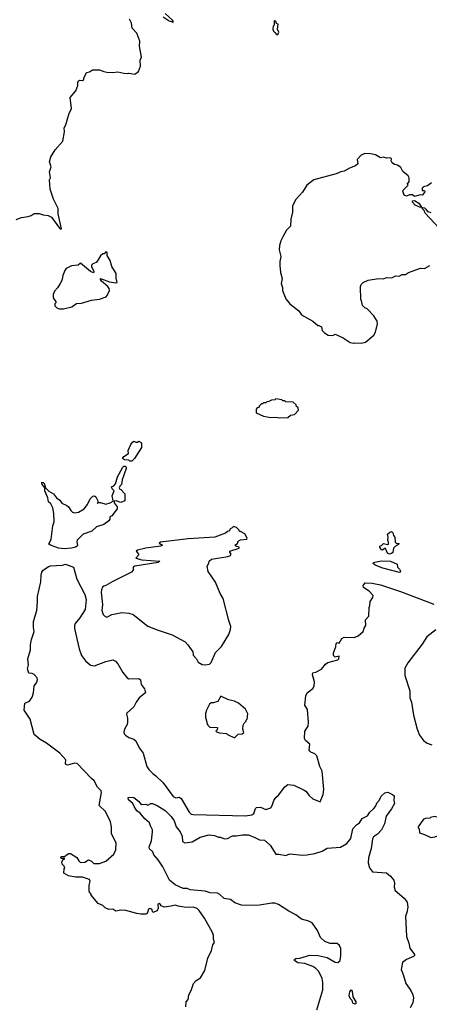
# Model space of a CAD drawing. Extents: x 2087054 to 2277909, y 548907 to 753496.
# Tile 275 of 444: x 2179290 to 2183361, y 666170 to 675959. Entities that reach past the tile are written whole.
import ezdxf

# ---------------------------------------------------------------- set-up
doc = ezdxf.new("R2010")
doc.units = 0

msp = doc.modelspace()

# ---------------------------------------------------------------- linework, layer by layer
at = {"layer": '0CON20XD'}
for points in [[(2179255, 673972.5), (2179308.3, 673991.7), (2179375, 674002.5), (2179405, 674012.5), (2179435, 674032.5), (2179485, 674032.5), (2179525, 674017.5), (2179571.7, 674011.7), (2179605, 673996.7), (2179685, 673887.5), (2179695, 673877.5), (2179705, 673880), (2179673, 674027), (2179671.7, 674081.7), (2179627.5, 674175), (2179593.6, 674273.6), (2179587.5, 674365), (2179597.5, 674385), (2179588, 674445), (2179604.2, 674495), (2179588, 674545), (2179601.2, 674595), (2179642.5, 674665), (2179720.3, 674749.7), (2179736.7, 674845), (2179733.8, 674885), (2179750, 674915), (2179767, 674973), (2179783, 675027), (2179806.7, 675075), (2179793.3, 675185), (2179847, 675253), (2179867, 675303), (2179867.5, 675335), (2179875, 675350), (2179885, 675357.5), (2179913, 675353), (2179925, 675360), (2179930, 675385), (2179955, 675432.5), (2179985, 675440), (2180015, 675460), (2180085, 675460), (2180125, 675442.5), (2180155, 675437.5), (2180216.7, 675433.3), (2180265, 675440), (2180325, 675427.5), (2180365, 675423.3), (2180375, 675427.5), (2180435, 675417.5), (2180472.5, 675445), (2180491.7, 675498.3), (2180487.5, 675555), (2180501.2, 675585), (2180480, 675695), (2180483.8, 675745), (2180453.6, 675823.6), (2180407.5, 675875), (2180402.5, 675925), (2180380, 675965)], [(2180716.8, 675986.8), (2180775, 675945.8), (2180815, 675933.8), (2180816, 675945), (2180808, 675955), (2180735, 676020.6)], [(2181855, 675812.5), (2181866.7, 675833.3), (2181852.5, 675865), (2181860, 675915), (2181841.7, 675921.7), (2181838.3, 675938.3), (2181825, 675950), (2181820, 675945), (2181820, 675905), (2181810, 675895), (2181807.5, 675865), (2181812.5, 675845), (2181825, 675830), (2181843, 675813), (2181855, 675812.5)], [(2183383, 674337), (2183345, 674307.5), (2183305, 674297.5), (2183290, 674285), (2183291.7, 674261.7), (2183315, 674260), (2183317.5, 674255), (2183315, 674240), (2183290, 674215), (2183275, 674217.5), (2183215, 674202.5), (2183195, 674216.7), (2183165, 674216.7), (2183135, 674204.2), (2183110.8, 674215), (2183097, 674253), (2183100, 674265), (2183150, 674315), (2183142.5, 674325), (2183161.7, 674348.3), (2183162.5, 674385), (2183152.5, 674405), (2183099.5, 674449.5), (2183078.3, 674488.3), (2183045, 674513.3), (2183015, 674517.5), (2182992.5, 674535), (2182982.5, 674555), (2182986.7, 674575), (2182975, 674586.7), (2182935, 674583.3), (2182905, 674592.5), (2182875, 674586.7), (2182825, 674613.8), (2182776.1, 674626.1), (2182720.7, 674629.3), (2182685, 674612.5), (2182645, 674570), (2182650, 674525), (2182627.5, 674505), (2182568, 674482), (2182515.8, 674454.2), (2182482.7, 674447.3), (2182434.1, 674425.9), (2182215, 674367.5), (2182145, 674312.5), (2182102.5, 674245), (2182031.7, 674168.3), (2182000, 674105), (2182001.2, 674045), (2181983.9, 673976.1), (2181982.5, 673905), (2181942.5, 673865), (2181907.5, 673805), (2181885, 673760), (2181873.3, 673715), (2181869.3, 673669.3), (2181886.7, 673605), (2181876.7, 673555), (2181876.7, 673515), (2181883.3, 673445), (2181900, 673385), (2181890, 673335), (2181902.5, 673295), (2181902.5, 673265), (2181933.9, 673183.9), (2181975, 673133.3), (2182063.9, 673063.9), (2182090, 673025), (2182205, 672961.2), (2182255, 672920), (2182265, 672920), (2182281.7, 672908.3), (2182290, 672905), (2182295, 672870), (2182320, 672845), (2182355, 672823.3), (2182401.7, 672818.3), (2182425, 672832.5), (2182505.7, 672795.7), (2182575, 672750), (2182605, 672742.5)], [(2183275, 674090), (2183221.9, 674115), (2183194.2, 674145), (2183195, 674157.5), (2183215, 674160), (2183256.2, 674136.2), (2183282.5, 674095), (2183275, 674090)], [(2183460, 673885), (2183320, 674035), (2183311.2, 674061.2), (2183287.5, 674085), (2183295, 674092.5), (2183315, 674088.8), (2183326.4, 674073.6), (2183343.4, 674053.4), (2183375, 674040.6)], [(2179725, 673082.5), (2179810, 673105), (2179855, 673137.5), (2179905, 673138.8), (2180005, 673168.8), (2180085, 673178.8), (2180150, 673205), (2180160, 673215), (2180182.5, 673265), (2180181.2, 673285), (2180165, 673306.2), (2180105, 673357.5), (2180093.3, 673375), (2180093, 673387), (2180182.1, 673352.1), (2180245, 673342), (2180260, 673345), (2180248.3, 673388.3), (2180247.5, 673435), (2180207.5, 673505), (2180190, 673565), (2180160, 673615), (2180158.3, 673648.3), (2180145, 673650), (2180128.3, 673631.7), (2180115, 673630), (2180095, 673610), (2180065, 673560), (2180050, 673545), (2180017, 673533), (2180003, 673517), (2180002.5, 673505), (2180026.7, 673455), (2180025, 673442.5), (2179995, 673456.7), (2179895, 673537.5), (2179871.7, 673518.3), (2179805, 673512.5), (2179752.5, 673485), (2179737.5, 673465), (2179717.5, 673415), (2179707.5, 673365), (2179693.6, 673336.4), (2179666.1, 673293.9), (2179635, 673260), (2179622.5, 673225), (2179622.5, 673195), (2179650, 673155), (2179650, 673145), (2179640, 673135), (2179640, 673115), (2179660, 673095), (2179685, 673082.5), (2179725, 673082.5)], [(2182605, 672742.5), (2182615, 672747.5), (2182685, 672743.3), (2182727, 672753), (2182809.3, 672820.7), (2182827, 672853), (2182847.5, 672935), (2182841.7, 672961.7), (2182810, 673015), (2182745, 673082.5), (2182720, 673095), (2182698.3, 673118.3), (2182687, 673167), (2182680, 673175), (2182678.8, 673305), (2182685, 673327.5), (2182705, 673346.2), (2182755, 673370), (2182857, 673387), (2182905, 673383.8), (2182935, 673396.7), (2182989.3, 673390.7), (2183025, 673412.5), (2183061.7, 673408.3), (2183090, 673425), (2183125, 673426.7), (2183153.8, 673446.2), (2183275, 673490), (2183315, 673486.7), (2183365, 673513.8)], [(2181875, 672000), (2181955, 672002.5), (2181983, 672027), (2182020, 672035), (2182060, 672075), (2182058.3, 672098.3), (2182041.7, 672111.7), (2182038.3, 672128.3), (2182007, 672157), (2181935, 672160), (2181925, 672170), (2181905, 672170), (2181895, 672180), (2181835, 672190), (2181825, 672180), (2181793, 672177), (2181765, 672162.5), (2181745, 672160), (2181735, 672150), (2181715, 672150), (2181705, 672140), (2181695, 672140), (2181670, 672115), (2181670, 672105), (2181651.7, 672098.3), (2181640, 672085), (2181641.7, 672051.7), (2181715, 672017.5), (2181785, 672003.3), (2181835, 672007.5), (2181875, 672000)], [(2180405, 671570), (2180385, 671570), (2180375, 671580), (2180333, 671583), (2180312.5, 671595), (2180325, 671617.5), (2180372.5, 671645), (2180367.5, 671675), (2180393.9, 671736.1), (2180410.7, 671759.3), (2180425, 671770), (2180445, 671757.5), (2180461.7, 671758.3), (2180475, 671770), (2180496.4, 671756.4), (2180502.5, 671745), (2180502.5, 671705), (2180432.5, 671595), (2180405, 671570)], [(2179735, 670697.3), (2179677.5, 670705), (2179595, 670732.9), (2179580, 670745), (2179604, 670795), (2179621.2, 670925), (2179633.8, 670965), (2179630.7, 671050.7), (2179621.2, 671105), (2179600, 671145), (2179576.7, 671166.7), (2179571.2, 671205), (2179538.8, 671275), (2179540, 671305), (2179510, 671345), (2179510, 671360), (2179525, 671358.8), (2179535, 671350), (2179547.5, 671305), (2179581.1, 671271.1), (2179626.7, 671245), (2179655, 671203.8), (2179690.8, 671180.8), (2179710.5, 671150.5), (2179760.3, 671130.3), (2179776.7, 671115), (2179798.3, 671078.3), (2179813.9, 671063.9), (2179835, 671056.7), (2179875.9, 671064.1), (2179932.5, 671095), (2179965, 671137.5), (2179990, 671195), (2180018.3, 671221.7), (2180035, 671223.8), (2180045.8, 671215.8), (2180067.5, 671175), (2180065, 671150), (2180070, 671160), (2180095, 671160), (2180145, 671141.2), (2180188, 671155), (2180218.3, 671171.7), (2180218.3, 671178.3), (2180209.4, 671225), (2180228.1, 671275), (2180208.8, 671295), (2180202.5, 671315), (2180225, 671325.8), (2180241.4, 671345), (2180263.8, 671415), (2180315, 671511.2), (2180325, 671521.2), (2180339.5, 671519.5), (2180349.2, 671509.2), (2180350, 671495), (2180307.1, 671385), (2180303.3, 671336.7), (2180285, 671322.5), (2180278.8, 671305), (2180285, 671290), (2180296.7, 671286.7), (2180333.8, 671245), (2180333.6, 671176.4), (2180295, 671160), (2180250, 671175), (2180229.3, 671170.7), (2180230, 671155), (2180259.2, 671115), (2180258.8, 671095), (2180205, 671027.5), (2180187.5, 671015), (2180187, 670993), (2180177.5, 670975), (2180125, 670940.8), (2180052.8, 670917.2), (2180008.8, 670875), (2179920, 670845), (2179862.5, 670785), (2179858.8, 670768.8), (2179866.2, 670735), (2179861.2, 670725), (2179845.3, 670714.7), (2179805, 670704.7), (2179735, 670697.3)], [(2181135, 669543.3), (2181177.7, 669552.3), (2181193.6, 669566.4), (2181235, 669667.5), (2181295, 669726.7), (2181370, 669845), (2181386.7, 669895), (2181390, 669925), (2181368.8, 669985), (2181313.3, 670205), (2181282.3, 670252.3), (2181236, 670365), (2181165, 670472.5), (2181154, 670525), (2181170, 670555), (2181173.9, 670576.1), (2181195.7, 670594.3), (2181357.7, 670622.3), (2181385, 670632.5), (2181392.5, 670645), (2181377.5, 670665), (2181377.5, 670675), (2181470, 670705), (2181470, 670715), (2181440, 670725), (2181430, 670735), (2181455, 670750), (2181460, 670775), (2181483.6, 670786.4), (2181547.5, 670795), (2181550, 670805), (2181526.4, 670846.4), (2181485, 670870), (2181475, 670870), (2181470, 670885), (2181445, 670910), (2181415, 670920), (2181401.7, 670908.3), (2181380, 670895), (2181380, 670885), (2181370, 670875), (2181355, 670870), (2181337, 670853), (2181230, 670815), (2180965, 670798.1), (2180690, 670765), (2180677.5, 670755), (2180710, 670735), (2180690, 670725), (2180545, 670704.4), (2180462.5, 670685), (2180447.5, 670675), (2180472.5, 670645), (2180472.5, 670635), (2180443.9, 670603.9), (2180505, 670590), (2180682.5, 670575), (2180665, 670562.2), (2180433.3, 670525), (2180417.5, 670515), (2180417.5, 670485), (2180403, 670467), (2180215, 670372.5), (2180147, 670333), (2180125, 670327.5), (2180114.1, 670315.9), (2180105, 670290), (2180100, 670265), (2180114.3, 670145), (2180107.5, 670085), (2180120, 670045), (2180135, 670027.5), (2180155, 670020), (2180205, 670046.7), (2180305, 670066), (2180375, 670058.8), (2180417.5, 670045), (2180565, 669930), (2180655, 669892.5), (2180805, 669842), (2180935, 669773.3), (2180962.5, 669745), (2181010, 669675), (2181015, 669640), (2181047.5, 669605), (2181065, 669572.5), (2181105, 669547.5), (2181135, 669543.3)], [(2182965, 670646.2), (2182946.7, 670655), (2182925, 670700), (2182915, 670700), (2182896.4, 670683.6), (2182885, 670687.5), (2182870, 670715), (2182870, 670725), (2182885, 670730), (2182905, 670750), (2182945, 670742.5), (2182958.3, 670751.7), (2182950, 670785), (2182952.5, 670815), (2182946.7, 670845), (2182967.5, 670865), (2182985, 670868.8), (2182998.3, 670858.3), (2183005, 670830), (2183017.5, 670815), (2183023, 670763), (2183035, 670750), (2183057.5, 670755), (2183055, 670740), (2183026.4, 670723.6), (2183006.4, 670703.6), (2182997.7, 670662.3), (2182985, 670652), (2182965, 670646.2)], [(2183065, 670461.4), (2182900, 670505), (2182823.3, 670535), (2182800, 670555), (2182820, 670565), (2182885, 670577.1), (2182975, 670575.6), (2183042.5, 670545), (2183046.7, 670515), (2183065, 670496.7), (2183074, 670475), (2183073.3, 670465), (2183065, 670461.4)], [(2181160.5, 666629.5), (2181195.9, 666704.1), (2181210.5, 666759.5), (2181227.5, 666785), (2181217, 666817), (2181217.5, 666855), (2181206.7, 666885), (2181127.1, 667025), (2181073.8, 667103.8), (2181053.7, 667123.7), (2181015.5, 667135.5), (2180965, 667130.5), (2180925, 667134.4), (2180865, 667144.2), (2180835, 667156.2), (2180795, 667144.2), (2180725, 667136.7), (2180697, 667147), (2180687.5, 667165), (2180675, 667172.5), (2180663.8, 667165), (2180667.5, 667125), (2180655, 667100), (2180613.3, 667083.3), (2180602.5, 667115), (2180585, 667123.3), (2180570, 667115), (2180558.3, 667071.7), (2180543, 667067), (2180495, 667066.7), (2180453.9, 667073.9), (2180345, 667102.5), (2180295.9, 667104.1), (2180247, 667097), (2180216.2, 667116.2), (2180175, 667113.8), (2180139.3, 667129.3), (2180115, 667152.5), (2180070.7, 667170.7), (2180000, 667255), (2180000, 667265), (2179983, 667283), (2179980, 667295), (2179980, 667355), (2179990, 667395), (2179985, 667410), (2179915, 667432.5), (2179845, 667432.5), (2179775, 667447.5), (2179730, 667475), (2179732.5, 667515), (2179740, 667525), (2179733, 667543), (2179711.7, 667561.7), (2179707.5, 667585), (2179721.7, 667608.3), (2179740, 667615), (2179735, 667620), (2179705, 667620), (2179700, 667625), (2179701.7, 667638.3), (2179735, 667640), (2179775, 667670), (2179795, 667670), (2179859.3, 667629.3), (2179876.7, 667595), (2179895, 667578.8), (2179936.4, 667583.6), (2179975, 667606.7), (2180003, 667593), (2180028.3, 667568.3), (2180085, 667570), (2180146.1, 667593.9), (2180227.3, 667662.7), (2180246.1, 667703.9), (2180250, 667775), (2180203.3, 667865), (2180203.3, 667935), (2180191.2, 667985), (2180143.3, 668085), (2180081.2, 668145), (2180103.3, 668275), (2180100.7, 668290.7), (2180065, 668327.5), (2180031.7, 668391.7), (2180003, 668413), (2179862.2, 668562.2), (2179835, 668568.2), (2179765, 668548.2), (2179748, 668555), (2179745.6, 668565), (2179749.7, 668599.7), (2179687.6, 668667.6), (2179557.5, 668765), (2179493.9, 668803.9), (2179433.6, 668853.6), (2179393.3, 669005), (2179335.7, 669095), (2179342.5, 669165), (2179387.5, 669185), (2179415, 669222.5), (2179426.2, 669265), (2179433.3, 669335), (2179458, 669365), (2179467.1, 669395), (2179463.8, 669415), (2179435, 669450), (2179415, 669460), (2179380.7, 669460.7), (2179369.2, 669505), (2179379.2, 669545), (2179370.6, 669605), (2179396.9, 669695), (2179397.5, 669745), (2179406.4, 669795), (2179432.9, 669875), (2179426.7, 669915), (2179429.1, 669975), (2179460.5, 670085), (2179466.4, 670173.6), (2179466.5, 670225), (2179501.7, 670368.3), (2179504.5, 670435.5), (2179510.8, 670465), (2179525, 670486.2), (2179575, 670522.5), (2179595, 670528.9), (2179715, 670536.7), (2179745, 670544.7), (2179825.5, 670515.5), (2179857.5, 670395), (2179937.5, 670245), (2179950.9, 670195), (2179939.6, 670095), (2179889.6, 670010.4), (2179840.5, 669955), (2179833.6, 669935), (2179834.6, 669905), (2179881.5, 669705), (2179905, 669638.8), (2179943.1, 669585), (2179992.4, 669542.4), (2180035, 669533.3), (2180145, 669577.8), (2180215, 669594.2), (2180241.9, 669581.9), (2180265, 669556.2), (2180315, 669470), (2180357.5, 669415), (2180375, 669406.7), (2180475, 669407.5), (2180492, 669395), (2180497.7, 669347.7), (2180530, 669305), (2180540, 669265), (2180478.8, 669215), (2180448, 669175), (2180424.5, 669125.5), (2180354.3, 669065), (2180350.6, 669055), (2180361.8, 669015), (2180363.1, 668975), (2180357.2, 668952.8), (2180330.4, 668905), (2180324.5, 668875), (2180329.2, 668859.2), (2180342.9, 668845), (2180375, 668823.8), (2180426, 668806), (2180445, 668787.5), (2180478.9, 668718.9), (2180516.7, 668665), (2180555.3, 668535.3), (2180574.4, 668505), (2180613.3, 668465), (2180645, 668441.2), (2180715, 668370), (2180817.2, 668237.2), (2180843, 668223), (2180875, 668228), (2180895, 668215.7), (2180975, 668078.4), (2180995, 668061.3), (2181015, 668055.6), (2181535, 668044.7), (2181597.1, 668052.9), (2181616.5, 668065), (2181632.5, 668115), (2181645, 668125.8), (2181685, 668130), (2181735, 668106.7), (2181786.4, 668123.6), (2181800, 668145), (2181816.7, 668195), (2181836.7, 668225), (2181861.7, 668248.3), (2181925, 668333.3), (2181955, 668353.3), (2182015, 668347.5), (2182118.3, 668298.3), (2182135, 668287.5), (2182167.5, 668245), (2182205, 668212.5), (2182276.4, 668183.6), (2182306.8, 668255), (2182314, 668305), (2182295, 668486.7), (2182274.1, 668534.1), (2182245, 668638.8), (2182225, 668659.2), (2182182.5, 668675), (2182172.5, 668685), (2182167.5, 668695), (2182172.5, 668755), (2182130.8, 668790.8), (2182122.3, 668812.3), (2182124, 668885), (2182155.9, 668934.1), (2182162, 668975), (2182151.2, 669101.2), (2182123.5, 669145), (2182135.6, 669235), (2182147.1, 669265), (2182202.2, 669307.8), (2182217.9, 669332.1), (2182220.6, 669375), (2182200.8, 669445), (2182203.3, 669465), (2182235, 669471.2), (2182289.5, 669500.5), (2182330.3, 669549.7), (2182352.6, 669567.4), (2182452.5, 669595), (2182463.3, 669605), (2182465, 669630), (2182425, 669622.5), (2182408.3, 669638.3), (2182407.5, 669665), (2182432.5, 669725), (2182435, 669757.5), (2182445, 669766.7), (2182465, 669760), (2182491.2, 669805), (2182515, 669820), (2182612.9, 669817.1), (2182655, 669832.5), (2182703.8, 669875), (2182712.3, 669907.7), (2182730, 669935), (2182727.7, 669992.3), (2182761.7, 670028.3), (2182762.5, 670115), (2182770, 670135), (2182772.5, 670175), (2182800, 670215), (2182802.5, 670235), (2182765, 670276), (2182707.5, 670315), (2182702.5, 670335), (2182725, 670360), (2182792.7, 670357.3), (2182875, 670338.7), (2183075, 670275.4), (2183406.9, 670146.9)], [(2183425.9, 669894.1), (2183336.1, 669823.9), (2183288.8, 669751.2), (2183146.4, 669563.6), (2183118.3, 669511.7), (2183117, 669437), (2183166.7, 669285), (2183167.5, 669215), (2183183, 669173), (2183203.3, 669045), (2183240, 668905), (2183263.9, 668843.9), (2183305, 668792.5), (2183340, 668765), (2183385, 668750)], [(2181425, 668820), (2181463, 668857), (2181501.7, 668858.3), (2181518.3, 668871.7), (2181507.5, 668905), (2181512.5, 668945), (2181520, 668965), (2181540, 668985), (2181540, 668995), (2181550, 669005), (2181557, 669057), (2181533, 669103), (2181465, 669162.5), (2181425, 669182.5), (2181365, 669197.5), (2181288.3, 669231.7), (2181258.6, 669181.4), (2181215, 669166.2), (2181193.6, 669166.4), (2181177.5, 669155), (2181147.5, 669095), (2181138.3, 669061.7), (2181137.5, 669025), (2181153, 668963), (2181160, 668945), (2181180, 668925), (2181255, 668920), (2181251.7, 668898.3), (2181240, 668885), (2181245, 668880), (2181275, 668870), (2181345, 668862.5), (2181355, 668852.5), (2181425, 668820)], [(2180590, 667945), (2180578.8, 667975), (2180532.5, 668015), (2180488.3, 668068.3), (2180455, 668093.8), (2180426.7, 668135), (2180415, 668167.5), (2180372.7, 668202.7), (2180370, 668225), (2180405, 668230), (2180425, 668224.2), (2180470.3, 668190.3), (2180496.1, 668156.1), (2180545, 668160), (2180565, 668150), (2180595, 668166.7), (2180610, 668165), (2180655, 668146), (2180735, 668096), (2180795, 668035.5), (2180825.6, 667995), (2180845.8, 667935), (2180883.6, 667883.6), (2180905, 667840), (2180908.3, 667788.3), (2180930, 667775), (2181004.1, 667785.9), (2181085, 667830), (2181175, 667855.8), (2181225, 667848.8), (2181265, 667832.5), (2181285, 667832.5), (2181325, 667813.3), (2181355, 667816.7), (2181405, 667843.3), (2181445, 667843.3), (2181505, 667855.8), (2181565.6, 667855.6), (2181628.9, 667828.9), (2181675, 667803.3), (2181725, 667800), (2181780.5, 667750.5), (2181835, 667662.5), (2181865, 667663.3), (2181935, 667650), (2181975, 667666.2), (2182105, 667653.1), (2182145.7, 667654.3), (2182225, 667669.5), (2182296.6, 667693.4), (2182345, 667720.8), (2182479.2, 667730.8), (2182540.2, 667769.8), (2182580.5, 667819.5), (2182600.8, 667915), (2182638, 667955), (2182666.2, 667975), (2182693, 668017), (2182745.4, 668044.6), (2182770.2, 668079.8), (2182811.2, 668115), (2182826.7, 668135), (2182842.5, 668175), (2182863.6, 668196.4), (2182882.7, 668237.3), (2182919.3, 668270.7), (2182945, 668280), (2182957, 668277), (2182997, 668257), (2183011.7, 668241.7), (2183007.5, 668195), (2183014, 668165), (2182986.6, 668113.4), (2182931.1, 668038.9), (2182917.3, 667965), (2182885.5, 667905), (2182845, 667860), (2182806.2, 667833.8), (2182795.6, 667815), (2182785, 667717.5), (2182755.6, 667625), (2182752.5, 667575), (2182766.2, 667525), (2182796.4, 667486.4), (2182935, 667475.8), (2182976.2, 667445), (2183007.5, 667405), (2183016.2, 667375), (2183012, 667335), (2183021.7, 667301.7), (2183110, 667225), (2183140, 667185), (2183147.5, 667135), (2183137.9, 667082.1), (2183123.8, 667045), (2183136, 666845), (2183159.1, 666779.1), (2183167, 666727), (2183213.8, 666665), (2183213.3, 666655), (2183203.3, 666645), (2183134.4, 666615.6), (2183096, 666585), (2183081.4, 666515), (2183102.9, 666465), (2183127.1, 666375), (2183176.7, 666306.7), (2183196.7, 666265), (2183204.4, 666235), (2183198.9, 666185), (2183172.5, 666135)], [(2183375, 667827.5), (2183415, 667833.3), (2183435, 667840), (2183475, 667837.5), (2183540, 667895), (2183542.5, 667925), (2183525, 667980), (2183486.1, 668016.1), (2183415, 668036.7), (2183373, 668027), (2183365, 668020), (2183325, 668017.5), (2183305, 668010), (2183250, 667935), (2183250, 667925), (2183260, 667915), (2183263, 667873), (2183315, 667857.5), (2183375, 667827.5)], [(2182244.2, 666115), (2182302, 666315), (2182304.2, 666385), (2182297.5, 666425), (2182262, 666495), (2182235, 666525.7), (2182204.4, 666544.4), (2182124.5, 666574.5), (2182055, 666582.7), (2182020, 666605), (2182020, 666615), (2182035, 666624), (2182075, 666628.1), (2182175, 666657.3), (2182255.3, 666655.3), (2182345, 666633.9), (2182425, 666586.9), (2182453.2, 666586.8), (2182474.4, 666605.6), (2182482.2, 666655), (2182483.5, 666725), (2182470, 666755), (2182445, 666775.6), (2182375.4, 666774.6), (2182322.4, 666792.4), (2182280, 666835), (2182251.1, 666905), (2182198, 666978), (2182165, 666994.7), (2182090, 667015), (2182035, 667060), (2181965.7, 667095), (2181863.5, 667163.5), (2181825, 667176.1), (2181795.4, 667175.4), (2181675, 667155.9), (2181545, 667151.1), (2181495, 667156), (2181429.2, 667179.2), (2181385, 667210.6), (2181322.1, 667222.1), (2181280.3, 667260.3), (2181255, 667273.3), (2181185, 667276.7), (2181135, 667294.5), (2180985, 667306.7), (2180955, 667319.4), (2180915, 667322.1), (2180835, 667357.3), (2180778.5, 667405), (2180711.5, 667535), (2180665, 667606.7), (2180623.3, 667655), (2180612.5, 667685), (2180580, 667715), (2180577.5, 667735), (2180598.8, 667795), (2180609.2, 667885), (2180609.2, 667905), (2180590, 667945)], [(2180942.5, 666145), (2180943.8, 666195), (2180963.6, 666216.4), (2180971.2, 666265), (2180993.9, 666306.1), (2181018.8, 666375), (2181043.3, 666405), (2181085.8, 666434.2), (2181130, 666505), (2181160.5, 666629.5)], [(2182625, 666172.5), (2182601.7, 666181.7), (2182596.2, 666206.2), (2182575, 666227.5), (2182563.3, 666255), (2182571.2, 666295), (2182585, 666312.5), (2182595, 666300), (2182600, 666245), (2182630, 666195), (2182631.7, 666178.3), (2182625, 666172.5)]]:
    msp.add_lwpolyline(points, dxfattribs=at)

doc.saveas('drawing.dxf')
